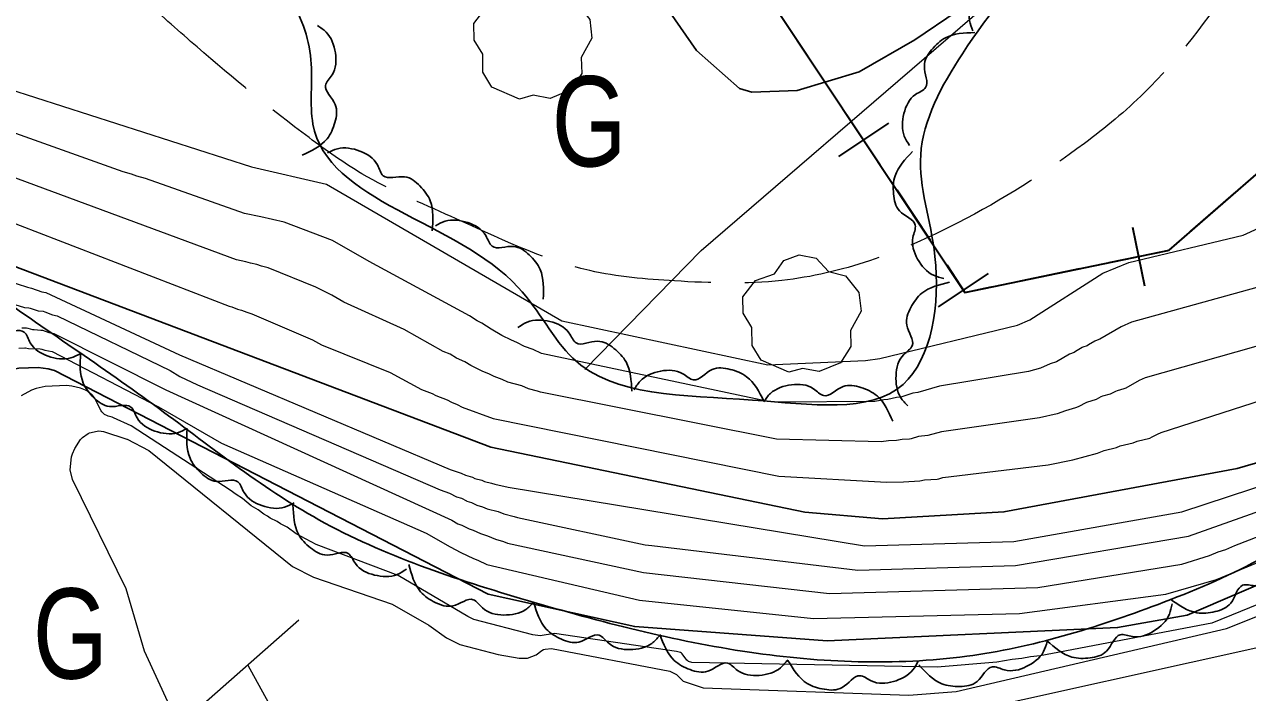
# Model space of a CAD drawing. Extents: x 483843 to 488449, y 4381269 to 4384483.
# Drawn here: x 484244.5 to 484448.1, y 4382999.4 to 4383110.6 of the extents above; entities that cross this region are included whole.
import ezdxf
from ezdxf.enums import TextEntityAlignment as Align

# ---------------------------------------------------------------- set-up
doc = ezdxf.new("R2010")
doc.units = 0
doc.header["$LTSCALE"] = 3.8
doc.linetypes.add('LONG_DASHED', pattern=[7.5, 6, -1.5])
for name, color, linetype, lineweight in [('15', 7, 'LONG_DASHED', 13), ('25', 7, 'LONG_DASHED', 25), ('27', 7, 'Continuous', 25), ('29', 7, 'Continuous', 13), ('34', 7, 'Continuous', 35), ('51', 7, 'Continuous', 13), ('8', 7, 'Continuous', 25), ('9', 7, 'Continuous', 13)]:
    doc.layers.add(name, color=color, linetype=linetype, lineweight=lineweight)
doc.layers.add('31', color=7, linetype='Continuous')

msp = doc.modelspace()

# ---------------------------------------------------------------- linework, layer by layer
at = {"layer": '15'}
msp.add_spline([(484450.02, 4383289.86), (484454.96, 4383272.09), (484461.38, 4383250.41), (484465.9, 4383236.77), (484469.29, 4383222.19), (484470.33, 4383204.21), (484470.21, 4383182.6), (484467.36, 4383165.79), (484463.39, 4383149.22), (484446.04, 4383118.18), (484430.87, 4383099.18), (484420.91, 4383090.78), (484399.85, 4383077.56), (484385.14, 4383071.25), (484370.56, 4383067.98), (484352.67, 4383067.9), (484338.57, 4383069.62), (484315.5, 4383078.61), (484300.64, 4383085.72), (484291.83, 4383091.73), (484273.2, 4383106.81), (484264.59, 4383114.41)], degree=3, dxfattribs=at)
at = {"layer": '25'}
msp.add_lwpolyline([(484348.29, 4383117.78), (484356.32, 4383106.22), (484363.47, 4383099.93), (484365.56, 4383099.29), (484373.07, 4383099.58), (484383.43, 4383102.66), (484392.68, 4383108.01), (484399.75, 4383112.77)], dxfattribs=at)
at = {"layer": '27'}
for points in [[(484119.12, 4383116.07), (484126.76, 4383120.64), (484145.97, 4383126.14), (484154.06, 4383131.38), (484161.87, 4383143.86), (484164.91, 4383157.93), (484163.02, 4383175.75), (484173.74, 4383181.94), (484185.86, 4383179.07), (484201.91, 4383172.44), (484218.74, 4383163.58), (484235.74, 4383152), (484257.36, 4383136.23), (484272.15, 4383127.71), (484275.2, 4383125.94), (484288.31, 4383115.31), (484292.13, 4383104.69), (484292.48, 4383094), (484326.66, 4383066.82), (484335.76, 4383055.04), (484365.68, 4383048.09), (484390.73, 4383050.68), (484396.03, 4383071.97), (484393.65, 4383088.86), (484400.59, 4383105.68), (484415.8, 4383124.5), (484433.63, 4383141.47), (484454.21, 4383160.75), (484462.32, 4383181.3), (484469.44, 4383206.38), (484473.64, 4383224.75), (484476.82, 4383245.66), (484481.03, 4383277.23), (484489.23, 4383303.54), (484504.2, 4383337.99), (484513.54, 4383351.45), (484533.46, 4383372.63), (484541.12, 4383381), (484553.19, 4383396.25), (484567.54, 4383404.5), (484599.57, 4383406.86), (484616.36, 4383401.2), (484646.89, 4383386.65), (484672.26, 4383367.12), (484686.37, 4383351.96), (484698.03, 4383335.37), (484703.61, 4383311.07), (484699.61, 4383283.36), (484707.21, 4383270.52), (484723.44, 4383260.08), (484747.28, 4383256.54), (484759.45, 4383259.42)], [(484744.27, 4383161.73), (484717.17, 4383161.55), (484702.44, 4383171.35), (484693.68, 4383188.6), (484674.65, 4383226.73), (484665.5, 4383250.06), (484660.1, 4383264.65), (484651.79, 4383275.22), (484632.76, 4383263.54), (484620.89, 4383254.59), (484610.13, 4383240.05), (484594.9, 4383220.25), (484577.85, 4383206.97), (484546.62, 4383196.87), (484536.82, 4383182.75), (484533, 4383163.19), (484529.26, 4383136.95), (484522.61, 4383114.08), (484515.33, 4383096.71), (484479.97, 4383050.93), (484464.4, 4383031.71), (484433.18, 4383014.1), (484401.31, 4383005.48), (484365.14, 4383006.15), (484328.17, 4383014.76), (484293.47, 4383028.18), (484265.93, 4383047.33), (484237.22, 4383067.46), (484214.24, 4383080.39), (484189.98, 4383077.97), (484170.8, 4383066.15), (484166.4, 4383060.09)], [(484402.33, 4383109.52), (484401.79, 4383111.21), (484402.53, 4383114.93), (484405.08, 4383117.6), (484406.97, 4383118.41), (484407.48, 4383121.92), (484409.25, 4383124.33), (484411.89, 4383125.8), (484416.85, 4383125.65)], [(484293.26, 4383110.36), (484294.67, 4383109.29), (484296.21, 4383105.82), (484295.67, 4383102.17), (484294.59, 4383100.42), (484296.19, 4383097.25), (484296.14, 4383094.27), (484294.83, 4383091.54), (484290.69, 4383088.81)], [(484391.79, 4383090.42), (484390.92, 4383091.96), (484390.86, 4383095.75), (484392.8, 4383098.9), (484394.48, 4383100.07), (484394.26, 4383103.62), (484395.48, 4383106.34), (484397.76, 4383108.33), (484402.64, 4383109.21)], [(484294.9, 4383089.18), (484296.54, 4383089.87), (484300.31, 4383089.49), (484303.21, 4383087.2), (484304.18, 4383085.39), (484307.74, 4383085.21), (484310.3, 4383083.69), (484312.01, 4383081.2), (484312.33, 4383076.24)], [(484397.5, 4383068.33), (484395.8, 4383068.83), (484393.13, 4383071.53), (484392.36, 4383075.14), (484392.75, 4383077.16), (484390.13, 4383079.56), (484389.13, 4383082.37), (484389.39, 4383085.38), (484392.3, 4383089.4)], [(484312.87, 4383077.06), (484314.48, 4383077.82), (484318.26, 4383077.6), (484321.25, 4383075.44), (484322.31, 4383073.67), (484325.86, 4383073.64), (484328.49, 4383072.22), (484330.3, 4383069.8), (484330.82, 4383064.87)], [(484253.79, 4383055.84), (484252.17, 4383055.1), (484248.39, 4383055.39), (484245.43, 4383057.6), (484244.41, 4383059.38), (484240.86, 4383059.46), (484238.25, 4383060.92), (484236.47, 4383063.37), (484236.03, 4383068.31)], [(484391.5, 4383047.13), (484390.34, 4383048.47), (484389.55, 4383052.18), (484390.83, 4383055.64), (484392.25, 4383057.12), (484391.33, 4383060.56), (484392, 4383063.47), (484393.85, 4383065.86), (484398.46, 4383067.68)], [(484326.61, 4383060.14), (484328.14, 4383061.04), (484331.93, 4383061.15), (484335.1, 4383059.25), (484336.3, 4383057.59), (484339.85, 4383057.87), (484342.59, 4383056.68), (484344.61, 4383054.43), (484345.56, 4383049.56)], [(484271.56, 4383043.38), (484269.94, 4383042.65), (484266.16, 4383042.93), (484263.2, 4383045.14), (484262.18, 4383046.92), (484258.62, 4383047.01), (484256.02, 4383048.46), (484254.24, 4383050.91), (484253.8, 4383055.85)], [(484345.93, 4383049.8), (484346.96, 4383051.25), (484350.37, 4383052.9), (484354.04, 4383052.47), (484355.82, 4383051.44), (484358.93, 4383053.15), (484361.92, 4383053.19), (484364.68, 4383051.97), (484367.55, 4383047.92)], [(484367.53, 4383047.81), (484368.65, 4383049.19), (484372.16, 4383050.62), (484375.8, 4383049.96), (484377.51, 4383048.82), (484380.73, 4383050.32), (484383.71, 4383050.17), (484386.39, 4383048.78), (484388.99, 4383044.55)], [(484289.38, 4383031.01), (484287.77, 4383030.26), (484283.99, 4383030.52), (484281.02, 4383032.71), (484279.98, 4383034.48), (484276.43, 4383034.55), (484273.81, 4383035.99), (484272.02, 4383038.42), (484271.54, 4383043.36)], [(484308.04, 4383019.96), (484306.51, 4383019.07), (484302.72, 4383018.98), (484299.55, 4383020.89), (484298.36, 4383022.56), (484294.82, 4383022.3), (484292.08, 4383023.5), (484290.07, 4383025.76), (484289.15, 4383030.63)], [(484455.25, 4383023.32), (484455.01, 4383021.57), (484452.75, 4383018.52), (484449.3, 4383017.2), (484447.25, 4383017.28), (484445.28, 4383014.32), (484442.66, 4383012.9), (484439.64, 4383012.7), (484435.23, 4383014.97)], [(484329.2, 4383014.45), (484327.9, 4383013.24), (484324.21, 4383012.33), (484320.71, 4383013.5), (484319.18, 4383014.88), (484315.78, 4383013.85), (484312.85, 4383014.42), (484310.4, 4383016.19), (484308.43, 4383020.74)], [(484350.16, 4383008.85), (484348.9, 4383007.6), (484345.25, 4383006.58), (484341.71, 4383007.64), (484340.14, 4383008.96), (484336.77, 4383007.83), (484333.83, 4383008.31), (484331.32, 4383010), (484329.21, 4383014.49)], [(484435.49, 4383014.2), (484435.06, 4383012.48), (484432.48, 4383009.69), (484428.91, 4383008.75), (484426.88, 4383009.06), (484424.6, 4383006.33), (484421.84, 4383005.2), (484418.82, 4383005.33), (484414.68, 4383008.05)], [(484371.51, 4383004.89), (484370.33, 4383003.57), (484366.76, 4383002.29), (484363.16, 4383003.12), (484361.5, 4383004.33), (484358.22, 4383002.97), (484355.25, 4383003.25), (484352.63, 4383004.77), (484350.22, 4383009.1)], [(484414.71, 4383007.9), (484414.1, 4383006.24), (484411.24, 4383003.75), (484407.59, 4383003.2), (484405.6, 4383003.73), (484403.04, 4383001.26), (484400.17, 4383000.44), (484397.18, 4383000.89), (484393.36, 4383004.05)], [(484393.26, 4383004.73), (484392.36, 4383003.2), (484389.1, 4383001.26), (484385.41, 4383001.37), (484383.55, 4383002.24), (484380.59, 4383000.27), (484377.62, 4382999.97), (484374.76, 4383000.95), (484371.56, 4383004.74)]]:
    msp.add_spline(points, degree=3, dxfattribs=at)
at = {"layer": '29'}
for points in [[(484326.89, 4383098.15), (484322.28, 4383100.12), (484320.78, 4383102.6), (484320.77, 4383105.59), (484319.32, 4383107.95), (484319.26, 4383110.7), (484321.33, 4383113.37), (484324.49, 4383114.48), (484326.06, 4383116.73), (484328.6, 4383117.65), (484331.48, 4383117.1), (484333.51, 4383114.9), (484336.34, 4383114.17), (484338.57, 4383111.4), (484338.92, 4383108.28), (484337.15, 4383105.07), (484337.25, 4383102.39), (484335.52, 4383099.72), (484331.95, 4383098.25), (484329.16, 4383098.78)], [(484371.69, 4383052.73), (484367.08, 4383054.7), (484365.58, 4383057.18), (484365.57, 4383060.17), (484364.12, 4383062.53), (484364.06, 4383065.28), (484366.13, 4383067.95), (484369.29, 4383069.06), (484370.86, 4383071.31), (484373.4, 4383072.23), (484376.28, 4383071.68), (484378.31, 4383069.48), (484381.14, 4383068.75), (484383.37, 4383065.98), (484383.72, 4383062.86), (484381.95, 4383059.65), (484382.05, 4383056.97), (484380.32, 4383054.3), (484376.75, 4383052.83), (484373.96, 4383053.36)]]:
    msp.add_lwpolyline(points, close=True, dxfattribs=at)
at = {"layer": '34'}
for p, q in [((484373.06, 4383108), (484378.6, 4383099.67)), ((484381.37, 4383095.52), (484386.9, 4383087.19)), ((484388.3, 4383094.12), (484379.97, 4383088.58)), ((484389.67, 4383083.03), (484395.21, 4383074.7)), ((484438.63, 4383076.16), (484446.18, 4383082.72)), ((484428.91, 4383076.85), (484430.93, 4383067.06)), ((484425.03, 4383070.95), (484434.82, 4383072.96)), ((484404.91, 4383069.15), (484396.58, 4383063.61)), ((484410.34, 4383067.92), (484420.14, 4383069.94))]:
    msp.add_line(p, q, dxfattribs=at)
for points in [[(484099.19, 4383519.71), (484401, 4383066), (484435, 4383073), (484458, 4383093), (484473, 4383128), (484463, 4383264), (484450, 4383353), (484466, 4383389), (484492, 4383415), (484531, 4383430), (484588, 4383427), (484638, 4383413)], [(484397.98, 4383070.55), (484401, 4383066), (484405.45, 4383066.92)]]:
    msp.add_lwpolyline(points, dxfattribs=at)
at = {"layer": '51'}
for points in [[(484337.72, 4383053.18), (484357.12, 4383072.97), (484439.36, 4383143.77), (484440.19, 4383261.99), (484403.02, 4383285.48), (484377.23, 4383303.32), (484332.06, 4383331.77), (484300.88, 4383386.78), (484281.35, 4383417.62), (484230.42, 4383428.32), (484169.42, 4383440.85), (484136.27, 4383448.91), (484099.03, 4383440.24)], [(484290.12, 4383011.49), (484255.62, 4382981.1), (484242.94, 4382970.58), (484236.09, 4382964.4)], [(484281.62, 4383004), (484310.1, 4382952.23), (484357.12, 4382871.89)]]:
    msp.add_lwpolyline(points, dxfattribs=at)
at = {"layer": '8'}
for points in [[(484177.85, 4383045.16), (484181.56, 4383050.25), (484188.71, 4383067.09), (484192.15, 4383077.78), (484194.92, 4383081.61), (484196.45, 4383083.08), (484198.29, 4383084.01), (484199.83, 4383084.53), (484203.31, 4383084.75), (484205.4, 4383084.51), (484322.07, 4383040.27), (484374.35, 4383029.45), (484387.27, 4383028.34), (484407.51, 4383029.47), (484446.34, 4383036.71), (484455.08, 4383039.23), (484485.82, 4383055.46), (484490.77, 4383059.12), (484504.06, 4383076.37), (484526.29, 4383117.75)], [(484207.08, 4383007.04), (484225.63, 4383023.84), (484227.13, 4383025.99), (484230.93, 4383034.12), (484235, 4383044.44), (484235.64, 4383045.63), (484240.01, 4383051.27), (484240.71, 4383052.01), (484241.49, 4383052.61), (484242.03, 4383052.91), (484242.75, 4383053.2), (484243.52, 4383053.38), (484246.74, 4383053.48), (484248.4, 4383053.27), (484249.47, 4383052.99), (484321.65, 4383015.8), (484346.04, 4383010.41), (484378.11, 4383008.02), (484426.44, 4383010.23), (484438.04, 4383012.31), (484463.19, 4383023.12)]]:
    msp.add_lwpolyline(points, dxfattribs=at)
at = {"layer": '9'}
for points in [[(484213.89, 4383111.75), (484232.76, 4383102.71), (484282.26, 4383086.9), (484294.74, 4383084), (484333.89, 4383061.25), (484368.2, 4383053.94), (484384.44, 4383054.67), (484386.84, 4383055.02), (484409.78, 4383060.54), (484411.82, 4383061.45), (484423.97, 4383069.2), (484428.31, 4383070.95), (484447.32, 4383075.53), (484458.89, 4383080.77), (484468.18, 4383087.14), (484469.98, 4383089.03), (484483.48, 4383115.44)], [(484434.46, 4383015.82), (484442.92, 4383018.26), (484464.63, 4383027.24), (484466.73, 4383028.37), (484468.2, 4383029.35), (484468.83, 4383029.7), (484479.73, 4383037.95), (484480.25, 4383038.29), (484488.39, 4383046.22), (484488.93, 4383046.64), (484490.22, 4383048.05), (484513.8, 4383073.07), (484513.99, 4383073.31), (484514.6, 4383074.01), (484526.55, 4383088.89), (484541.81, 4383114.93)], [(484452.24, 4383067.54), (484428.74, 4383061.05), (484427, 4383060.27), (484423.46, 4383058.23), (484422.73, 4383057.95), (484422.62, 4383057.9), (484421.57, 4383057.25), (484421.35, 4383057.13), (484420.65, 4383056.9), (484420.53, 4383056.84), (484419.44, 4383056.14), (484419.21, 4383056.02), (484418.45, 4383055.73), (484416.25, 4383054.44), (484415.21, 4383054.1), (484413.62, 4383053.39), (484411.62, 4383052.82), (484396.81, 4383050.39), (484393.16, 4383049.36), (484392.32, 4383049.22), (484390.37, 4383048.58), (484389.65, 4383048.49), (484388.21, 4383048.15), (484387.52, 4383048.1), (484386.04, 4383047.87), (484369.97, 4383047.71), (484367.99, 4383047.9), (484330.54, 4383055.85), (484329.12, 4383056.51), (484327.72, 4383056.98), (484326.41, 4383057.66), (484325.51, 4383058.04), (484323.92, 4383058.82), (484322.17, 4383059.85), (484320.58, 4383060.87), (484319.81, 4383061.25), (484318.55, 4383062.1), (484301.84, 4383071.14), (484295.74, 4383074.64), (484287.69, 4383077.7), (484283.82, 4383078.57), (484281.07, 4383079.09), (484264.58, 4383084.95), (484263.16, 4383085.32), (484262.25, 4383085.65), (484260.86, 4383086.02), (484213.6, 4383102.91)], [(484452.41, 4383057.84), (484431.04, 4383051.79), (484430.03, 4383051.35), (484427.79, 4383050.08), (484427.48, 4383049.95), (484426.35, 4383049.63), (484426.09, 4383049.53), (484425.31, 4383049.11), (484425.18, 4383049.06), (484423.92, 4383048.73), (484423.65, 4383048.63), (484422.84, 4383048.17), (484422.71, 4383048.12), (484421.4, 4383047.73), (484421.24, 4383047.67), (484419.86, 4383046.93), (484419.44, 4383046.77), (484417.74, 4383046.31), (484416.37, 4383045.79), (484413.45, 4383045.1), (484397.11, 4383042.79), (484394.83, 4383042.17), (484393.29, 4383042.01), (484392.08, 4383041.66), (484391.78, 4383041.6), (484390.55, 4383041.52), (484389.62, 4383041.34), (484388.27, 4383041.29), (484387.07, 4383041.15), (484369.67, 4383041.6), (484330.36, 4383049.42), (484329.88, 4383049.59), (484328.34, 4383049.97), (484327.24, 4383050.43), (484324.94, 4383051.06), (484323.97, 4383051.53), (484322.65, 4383052.01), (484321.87, 4383052.37), (484320.63, 4383052.87), (484319.55, 4383053.47), (484318.75, 4383053.84), (484317.77, 4383054.45), (484316.38, 4383055.04), (484315.31, 4383055.69), (484314.17, 4383056.18), (484307.69, 4383059.82), (484297.6, 4383064.35), (484295.61, 4383065.55), (484292.94, 4383066.85), (484285, 4383070.06), (484283.9, 4383070.35), (484283.12, 4383070.61), (484282.1, 4383070.83), (484281.29, 4383071.1), (484279.73, 4383071.42), (484211.18, 4383096.73)], [(484208.87, 4383090.51), (484278.52, 4383063.69), (484278.96, 4383063.59), (484279.93, 4383063.21), (484280.61, 4383063.02), (484281.47, 4383062.69), (484282.32, 4383062.41), (484292.4, 4383058.08), (484293.89, 4383057.28), (484305.31, 4383052.65), (484310.56, 4383049.85), (484312.32, 4383049.16), (484312.93, 4383048.82), (484314.84, 4383048.1), (484315.57, 4383047.71), (484316.48, 4383047.33), (484317.34, 4383046.91), (484322.5, 4383045.03), (484370.06, 4383035.43), (484387.97, 4383034.41), (484390.8, 4383034.48), (484393.5, 4383034.65), (484394.26, 4383034.82), (484396.38, 4383034.95), (484396.69, 4383035), (484397.32, 4383035.19), (484414.89, 4383037.29), (484418.96, 4383038.13), (484423.11, 4383039.23), (484424.18, 4383039.68), (484426.24, 4383040.2), (484426.88, 4383040.48), (484429.04, 4383040.97), (484429.67, 4383041.23), (484431.82, 4383041.76), (484432.2, 4383041.95), (484433.05, 4383042.42), (484433.69, 4383042.68), (484460.88, 4383051.45)], [(484241.5, 4383067.97), (484244.96, 4383066.84), (484245.61, 4383066.71), (484247.37, 4383066.09), (484247.99, 4383065.96), (484270.24, 4383055.61), (484315.3, 4383036.56), (484317.16, 4383035.93), (484317.9, 4383035.6), (484319.02, 4383035.27), (484319.45, 4383035.06), (484320.61, 4383034.74), (484321.06, 4383034.55), (484322.22, 4383034.26), (484322.77, 4383034.07), (484324.96, 4383033.59), (484384.32, 4383023.83), (484409.14, 4383024.55), (484437.15, 4383029.47), (484460.24, 4383037.09)], [(484242.13, 4383064.18), (484244.47, 4383063.46), (484245.21, 4383063.4), (484245.43, 4383063.35), (484246.59, 4383062.97), (484246.72, 4383062.94), (484247.58, 4383062.85), (484247.85, 4383062.78), (484249.15, 4383062.28), (484249.89, 4383062.08), (484268.69, 4383052.98), (484270.33, 4383052.02), (484273.24, 4383050.62), (484313.66, 4383033.17), (484315.22, 4383032.61), (484316.39, 4383032.01), (484317.2, 4383031.74), (484318.02, 4383031.3), (484318.11, 4383031.27), (484318.89, 4383031.03), (484319.76, 4383030.61), (484320.73, 4383030.32), (484321.49, 4383029.99), (484323.33, 4383029.53), (484324.24, 4383029.17), (484325.97, 4383028.73), (484326.51, 4383028.53), (484347.8, 4383024.01), (484348.88, 4383023.88), (484383.21, 4383019.81), (484409.46, 4383020.57), (484438.23, 4383025.44), (484461.37, 4383033.63)], [(484243.99, 4383060.07), (484244.81, 4383060.09), (484245.02, 4383060.06), (484245.8, 4383059.84), (484246.07, 4383059.8), (484247.18, 4383059.73), (484247.45, 4383059.69), (484248.49, 4383059.34), (484249.35, 4383059.16), (484268, 4383049.79), (484315.58, 4383028.13), (484316.6, 4383027.52), (484317.26, 4383027.28), (484318.47, 4383026.64), (484319.14, 4383026.42), (484320.35, 4383025.86), (484321.56, 4383025.52), (484322.89, 4383024.94), (484324.2, 4383024.57), (484324.89, 4383024.29), (484347.53, 4383019.38), (484378.45, 4383015.91), (484413.15, 4383016.9), (484437.1, 4383020.77), (484441.73, 4383022.23), (484443.18, 4383022.83), (484444.47, 4383023.25), (484445.97, 4383023.91), (484463.3, 4383030.59)], [(484243.5, 4383056.69), (484244.51, 4383056.78), (484244.6, 4383056.77), (484245.15, 4383056.67), (484247.05, 4383056.6), (484247.36, 4383056.53), (484247.82, 4383056.4), (484249.04, 4383056.17), (484266.75, 4383046.97), (484277.26, 4383040.92), (484311.32, 4383025.96), (484315.3, 4383023.68), (484317.08, 4383022.72), (484319.19, 4383021.72), (484319.93, 4383021.47), (484321.4, 4383020.75), (484346.82, 4383014.8), (484375.81, 4383011.73), (484410.1, 4383012.6), (484434.46, 4383015.82)], [(484459.7, 4383018.13), (484442.1, 4383010.99), (484415.62, 4383005.94), (484413.57, 4383005.54), (484411.91, 4383005.37), (484410.49, 4383005.07), (484408.87, 4383004.92), (484406.32, 4383004.46), (484396.38, 4383003.63), (484355.55, 4383004.42), (484355.01, 4383004.61), (484354.88, 4383004.7), (484354.75, 4383004.8), (484353.97, 4383005.87), (484353.83, 4383005.98), (484353.67, 4383006.07), (484353, 4383006.27), (484332.71, 4383009.24), (484330.28, 4383008.86), (484329.06, 4383009.01), (484319.29, 4383011.61), (484318.27, 4383012.07), (484306.69, 4383018.88), (484293.04, 4383024.04), (484289.67, 4383025.85), (484288.17, 4383026.92), (484287.09, 4383027.49), (484286.51, 4383027.9), (484285.35, 4383028.46), (484284.89, 4383028.78), (484284.29, 4383029.11), (484283.35, 4383029.84), (484282.22, 4383030.5), (484280.75, 4383031.7), (484279.7, 4383032.35), (484278.7, 4383033.12), (484262.23, 4383043.77), (484259.29, 4383045.15), (484259.08, 4383045.23), (484258.38, 4383045.41), (484258.28, 4383045.45), (484257.77, 4383045.69), (484257.34, 4383046.11), (484257.21, 4383046.29), (484256.1, 4383048.48), (484255.8, 4383048.9), (484255.22, 4383049.41), (484254.63, 4383049.72), (484253.78, 4383050.06), (484252.36, 4383050.39), (484251.43, 4383050.48), (484247.91, 4383050.35), (484246.39, 4383050.02), (484245.6, 4383049.71), (484243.92, 4383048.77)], [(484285.17, 4382961.28), (484264.42, 4383006.31), (484261.38, 4383016.67), (484252.47, 4383034.85), (484252.05, 4383036.47), (484252.31, 4383038.63), (484252.46, 4383039.16), (484252.86, 4383040.02), (484253.79, 4383041.5), (484253.88, 4383041.61), (484254.14, 4383041.87), (484255.07, 4383042.53), (484255.27, 4383042.62), (484256.54, 4383042.91), (484256.83, 4383042.94), (484257.64, 4383042.85), (484261.49, 4383041.59), (484261.53, 4383041.59), (484265.16, 4383039.7), (484289.06, 4383020.42), (484292.57, 4383018.6), (484305.68, 4383014.16), (484311.76, 4383010.62), (484314.73, 4383008.55), (484316.94, 4383007.42), (484323.33, 4383005.74), (484326.8, 4383005.17), (484328.17, 4383005.16), (484329.66, 4383005.72), (484330.57, 4383006.44), (484330.84, 4383006.57), (484331.12, 4383006.67), (484332.21, 4383006.75), (484351.91, 4383002.97), (484352.98, 4383002.46), (484354.13, 4383001.31), (484357.45, 4383000.19), (484391.7, 4382999), (484399.56, 4382999.61), (484444.59, 4383010.07), (484464.69, 4383018.12)], [(484458.43, 4382893.33), (484430.08, 4382889.99), (484418.86, 4382890.08), (484382.55, 4382900.76), (484365.87, 4382910.48), (484350.52, 4382922.96), (484348.15, 4382925.89), (484347.32, 4382927.24), (484343.84, 4382935.2), (484339.12, 4382942.17), (484337.55, 4382948.22), (484337.7, 4382950.41), (484338.1, 4382952.82), (484348.18, 4382978.88), (484348.03, 4382979.26), (484347.96, 4382979.94), (484354.4, 4382989.17), (484358.94, 4382994.58), (484361.01, 4382996.37), (484363.93, 4382997.43), (484391.26, 4382995.05), (484396.37, 4382995.14), (484452.94, 4383007.66)]]:
    msp.add_lwpolyline(points, dxfattribs=at)

# ---------------------------------------------------------------- texts
at = {"layer": '31', "width": 0.8}
for p in [(484338.47, 4383086.95), (484252.1, 4383001.75)]:
    msp.add_text('G', height=15, dxfattribs=at).set_placement(p, align=Align.CENTER)

doc.saveas('drawing.dxf')
